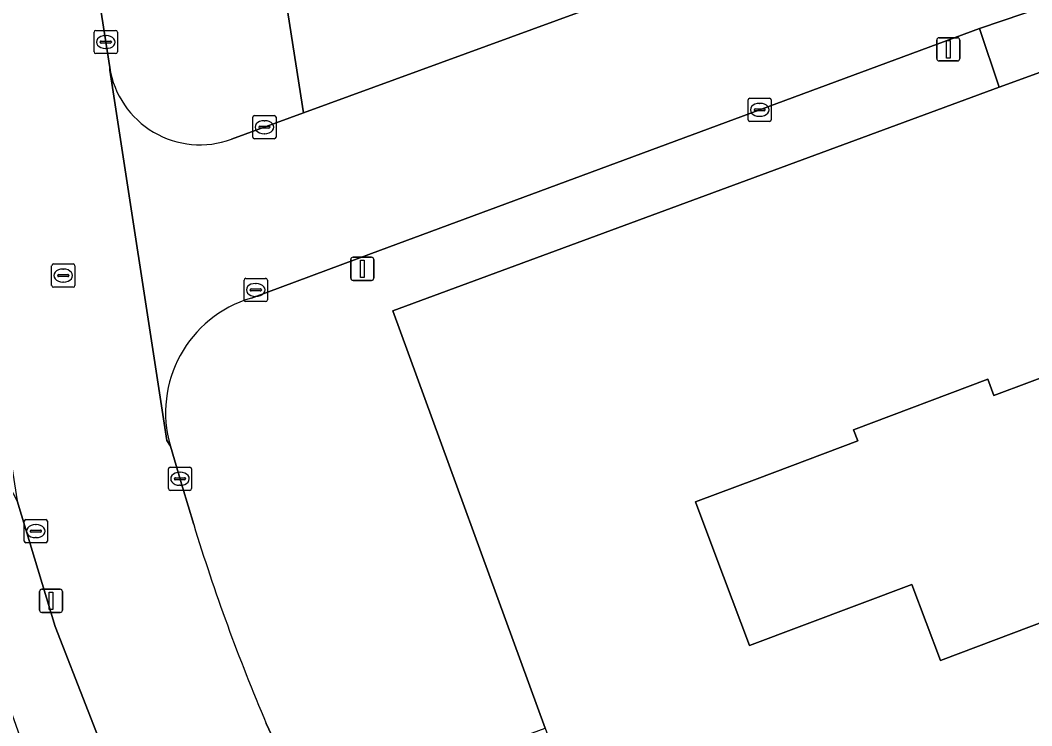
# Model space of a CAD drawing. Extents: x 162417 to 163722, y 384268 to 385417.
# Drawn here: x 163275.01 to 163318.57, y 385114.59 to 385145.01 of the extents above; entities that cross this region are included whole.
import ezdxf

# ---------------------------------------------------------------- set-up
doc = ezdxf.new("R2010")
doc.units = 0
for name, color, linetype in [('IMGEO_Berm_groen', 7, 'Continuous'), ('IMGEO_Erf', 7, 'Continuous'), ('IMGEO_Groenvoorziening', 7, 'Continuous'), ('IMGEO_Kolk', 7, 'Continuous'), ('IMGEO_Lichtmast', 7, 'Continuous'), ('IMGEO_Pand', 7, 'Continuous'), ('IMGEO_Rijbaan_lokaal_gesloten', 7, 'Continuous'), ('IMGEO_Rioolput', 7, 'Continuous'), ('IMGEO_Voetpad_open', 7, 'Continuous')]:
    doc.layers.add(name, color=color, linetype=linetype)

msp = doc.modelspace()

# ---------------------------------------------------------------- linework, layer by layer
at = {"layer": 'IMGEO_Berm_groen'}
for points in [[(163270.097, 385127.894), (163270.175, 385127.674), (163275.204, 385113.523), (163277.587, 385106.847), (163277.963, 385106.981), (163281.024, 385108.089), (163279.361, 385111.575), (163276.52, 385118.871)], [(163276.52, 385118.871), (163274.874, 385124.288), (163274.056, 385125.831)]]:
    msp.add_lwpolyline(points, dxfattribs=at)
at = {"layer": 'IMGEO_Erf'}
for points in [[(163318.656, 385277.086), (163318.117, 385276.112), (163305.659, 385253.628), (163303.716, 385250), (163300.69, 385244.351), (163295.052, 385232.686), (163292.438, 385226.695), (163291.283, 385223.567), (163282.7, 385200.315), (163281.529, 385196.973), (163280.579, 385193.07), (163280.36, 385191.142), (163280.307, 385188.617), (163280.519, 385186.099), (163281.095, 385181.154), (163283.03, 385167.757), (163287.208, 385141.009), (163366.356, 385169.942)], [(163322.944, 385144.218), (163317.169, 385142.12), (163291.053, 385132.483), (163297.621, 385114.497), (163304.764, 385094.939), (163305.658, 385095.245), (163309.738, 385096.794), (163334.35, 385105.91)]]:
    msp.add_lwpolyline(points, dxfattribs=at)
msp.add_lwpolyline([(163330.641, 385125.999), (163332.452, 385121.183), (163325.9, 385118.722), (163324.938, 385121.279), (163319.323, 385119.168), (163314.642, 385117.408), (163313.411, 385120.683), (163306.417, 385118.051), (163304.926, 385122.013), (163304.088, 385124.24), (163306.755, 385125.243), (163311.085, 385126.871), (163310.902, 385127.357), (163316.675, 385129.529), (163316.941, 385128.823), (163321.548, 385130.556), (163320.752, 385132.672), (163327.293, 385135.132), (163327.458, 385134.691), (163326.552, 385134.35), (163328.146, 385130.111), (163329.811, 385125.687)], close=True, dxfattribs=at)
at = {"layer": 'IMGEO_Groenvoorziening'}
for points in [[(163284.103, 385139.877), (163287.208, 385141.009), (163283.03, 385167.757), (163281.095, 385181.154), (163280.519, 385186.099), (163280.307, 385188.617), (163280.36, 385191.142), (163280.579, 385193.07), (163281.529, 385196.973), (163282.7, 385200.315), (163291.283, 385223.567), (163283.897, 385226.404), (163275.147, 385202.762)], [(163273.029, 385180.384), (163275.685, 385163.351), (163276.433, 385158.553), (163278.864, 385142.966)], [(163291.053, 385132.483), (163317.169, 385142.12), (163316.324, 385144.642), (163290.133, 385134.945), (163284.964, 385133.031)], [(163285.608, 385114.69), (163287.885, 385109.82), (163300.642, 385083.502), (163302.993, 385084.219), (163300.436, 385089.538), (163301.058, 385089.769), (163299.925, 385092.748), (163298.986, 385092.402), (163290.249, 385111.781), (163297.621, 385114.497), (163291.053, 385132.483)], [(163281.479, 385126.648), (163281.994, 385124.881), (163282.48, 385123.271)]]:
    msp.add_lwpolyline(points, dxfattribs=at)
for centre, radius, start, end in [((163282.75, 385143.57), 3.933, 188.8355, 290.1159), ((163286.421, 385128.092), 5.149, 106.4408, 196.2918), ((163365.369, 385148.626), 86.68, 197.00815, 203.04811)]:
    msp.add_arc(centre, radius, start, end, dxfattribs=at)
at = {"layer": 'IMGEO_Kolk'}
for p, q in [((163278.192, 385143.639), (163278.192, 385144.491)), ((163278.267, 385144.565), (163279.119, 385144.565)), ((163278.68, 385144.345), (163278.705, 385144.345)), ((163279.193, 385144.491), (163279.193, 385143.639)), ((163278.451, 385144.059), (163278.451, 385144.071)), ((163278.889, 385144.022), (163278.491, 385144.022)), ((163278.494, 385144.108), (163278.892, 385144.108)), ((163278.703, 385143.785), (163278.678, 385143.785)), ((163278.935, 385144.071), (163278.935, 385144.059)), ((163279.119, 385143.565), (163278.267, 385143.565)), ((163306.356, 385140.717), (163306.356, 385141.569)), ((163306.431, 385141.643), (163307.283, 385141.643)), ((163307.357, 385141.569), (163307.357, 385140.717)), ((163306.615, 385141.137), (163306.615, 385141.149)), ((163306.658, 385141.186), (163307.056, 385141.186)), ((163306.844, 385141.423), (163306.869, 385141.423)), ((163307.099, 385141.149), (163307.099, 385141.137)), ((163285.025, 385139.969), (163285.025, 385140.821)), ((163285.1, 385140.895), (163285.952, 385140.895)), ((163286.026, 385140.821), (163286.026, 385139.969)), ((163307.053, 385141.1), (163306.655, 385141.1)), ((163306.867, 385140.863), (163306.842, 385140.863)), ((163285.284, 385140.389), (163285.284, 385140.401)), ((163285.722, 385140.352), (163285.324, 385140.352)), ((163285.327, 385140.438), (163285.725, 385140.438)), ((163285.513, 385140.675), (163285.538, 385140.675)), ((163285.768, 385140.401), (163285.768, 385140.389)), ((163307.283, 385140.643), (163306.431, 385140.643)), ((163285.952, 385139.895), (163285.1, 385139.895)), ((163285.536, 385140.115), (163285.511, 385140.115)), ((163284.652, 385132.954), (163284.652, 385133.806)), ((163284.727, 385133.88), (163285.579, 385133.88)), ((163285.653, 385133.806), (163285.653, 385132.954)), ((163284.911, 385133.374), (163284.911, 385133.386)), ((163285.349, 385133.337), (163284.951, 385133.337)), ((163284.954, 385133.423), (163285.352, 385133.423)), ((163285.14, 385133.66), (163285.165, 385133.66)), ((163285.395, 385133.386), (163285.395, 385133.374)), ((163285.579, 385132.88), (163284.727, 385132.88)), ((163285.163, 385133.1), (163285.138, 385133.1)), ((163281.39, 385124.815), (163281.39, 385125.667)), ((163281.465, 385125.741), (163282.317, 385125.741)), ((163281.878, 385125.521), (163281.903, 385125.521)), ((163282.391, 385125.667), (163282.391, 385124.815)), ((163281.649, 385125.235), (163281.649, 385125.247)), ((163282.087, 385125.198), (163281.689, 385125.198)), ((163281.692, 385125.284), (163282.09, 385125.284)), ((163282.133, 385125.247), (163282.133, 385125.235)), ((163282.317, 385124.741), (163281.465, 385124.741)), ((163281.901, 385124.961), (163281.876, 385124.961)), ((163275.182, 385122.557), (163275.182, 385123.409)), ((163275.257, 385123.483), (163276.109, 385123.483)), ((163275.67, 385123.263), (163275.695, 385123.263)), ((163276.183, 385123.409), (163276.183, 385122.557)), ((163275.441, 385122.977), (163275.441, 385122.989)), ((163275.879, 385122.94), (163275.481, 385122.94)), ((163275.484, 385123.026), (163275.882, 385123.026)), ((163275.925, 385122.989), (163275.925, 385122.977)), ((163276.109, 385122.483), (163275.257, 385122.483)), ((163275.693, 385122.703), (163275.668, 385122.703))]:
    msp.add_line(p, q, dxfattribs=at)
for points in [[(163278.192, 385143.639), (163278.192, 385144.491)], [(163278.267, 385144.565), (163279.119, 385144.565)], [(163279.193, 385144.491), (163279.193, 385143.639)], [(163279.119, 385143.565), (163278.267, 385143.565)], [(163306.356, 385140.717), (163306.356, 385141.569)], [(163306.431, 385141.643), (163307.283, 385141.643)], [(163307.357, 385141.569), (163307.357, 385140.717)], [(163285.025, 385139.969), (163285.025, 385140.821)], [(163285.1, 385140.895), (163285.952, 385140.895)], [(163286.026, 385140.821), (163286.026, 385139.969)], [(163307.283, 385140.643), (163306.431, 385140.643)], [(163285.952, 385139.895), (163285.1, 385139.895)], [(163284.652, 385132.954), (163284.652, 385133.806)], [(163284.727, 385133.88), (163285.579, 385133.88)], [(163285.653, 385133.806), (163285.653, 385132.954)], [(163285.579, 385132.88), (163284.727, 385132.88)], [(163281.39, 385124.815), (163281.39, 385125.667)], [(163281.465, 385125.741), (163282.317, 385125.741)], [(163282.391, 385125.667), (163282.391, 385124.815)], [(163282.317, 385124.741), (163281.465, 385124.741)], [(163275.182, 385122.557), (163275.182, 385123.409)], [(163275.257, 385123.483), (163276.109, 385123.483)], [(163276.183, 385123.409), (163276.183, 385122.557)], [(163276.109, 385122.483), (163275.257, 385122.483)]]:
    msp.add_lwpolyline(points, dxfattribs=at)
for centre, radius, start, end in [((163278.269, 385144.489), 0.0765, 91.552, 178.448), ((163278.269, 385144.489), 0.0765, 91.552, 178.448), ((163279.117, 385144.489), 0.0765, 1.552, 88.448), ((163279.117, 385144.489), 0.0765, 1.552, 88.448), ((163278.491, 385144.068), 0.0403, 85.8775, 175.7526), ((163278.488, 385144.058), 0.0366, 178.938, 274.7102), ((163278.892, 385144.065), 0.043, 264.8664, 352.4533), ((163278.896, 385144.07), 0.0386, 1.7309, 96.639), ((163278.269, 385143.641), 0.0765, 181.552, 268.448), ((163278.269, 385143.641), 0.0765, 181.552, 268.448), ((163279.117, 385143.641), 0.0765, 271.552, 358.448), ((163279.117, 385143.641), 0.0765, 271.552, 358.448), ((163306.433, 385141.567), 0.0765, 91.552, 178.448), ((163306.433, 385141.567), 0.0765, 91.552, 178.448), ((163307.281, 385141.567), 0.0765, 1.552, 88.448), ((163307.281, 385141.567), 0.0765, 1.552, 88.448), ((163306.655, 385141.146), 0.0403, 85.8775, 175.7526), ((163306.652, 385141.136), 0.0366, 178.938, 274.7102), ((163307.056, 385141.143), 0.043, 264.8664, 352.4533), ((163307.06, 385141.148), 0.0386, 1.7309, 96.639), ((163285.102, 385140.819), 0.0765, 91.552, 178.448), ((163285.102, 385140.819), 0.0765, 91.552, 178.448), ((163285.95, 385140.819), 0.0765, 1.552, 88.448), ((163285.95, 385140.819), 0.0765, 1.552, 88.448), ((163306.433, 385140.719), 0.0765, 181.552, 268.448), ((163306.433, 385140.719), 0.0765, 181.552, 268.448), ((163307.281, 385140.719), 0.0765, 271.552, 358.448), ((163307.281, 385140.719), 0.0765, 271.552, 358.448), ((163285.324, 385140.398), 0.0403, 85.8775, 175.7526), ((163285.321, 385140.388), 0.0366, 178.938, 274.7102), ((163285.725, 385140.395), 0.043, 264.8664, 352.4533), ((163285.729, 385140.4), 0.0386, 1.7309, 96.639), ((163285.102, 385139.971), 0.0765, 181.552, 268.448), ((163285.102, 385139.971), 0.0765, 181.552, 268.448), ((163285.95, 385139.971), 0.0765, 271.552, 358.448), ((163285.95, 385139.971), 0.0765, 271.552, 358.448), ((163284.729, 385133.804), 0.0765, 91.552, 178.448), ((163284.729, 385133.804), 0.0765, 91.552, 178.448), ((163285.577, 385133.804), 0.0765, 1.552, 88.448), ((163285.577, 385133.804), 0.0765, 1.552, 88.448), ((163284.951, 385133.383), 0.0403, 85.8775, 175.7526), ((163284.948, 385133.373), 0.0366, 178.938, 274.7102), ((163285.352, 385133.38), 0.043, 264.8664, 352.4533), ((163285.356, 385133.385), 0.0386, 1.7309, 96.639), ((163284.729, 385132.956), 0.0765, 181.552, 268.448), ((163284.729, 385132.956), 0.0765, 181.552, 268.448), ((163285.577, 385132.956), 0.0765, 271.552, 358.448), ((163285.577, 385132.956), 0.0765, 271.552, 358.448), ((163281.467, 385125.665), 0.0765, 91.552, 178.448), ((163281.467, 385125.665), 0.0765, 91.552, 178.448), ((163282.315, 385125.665), 0.0765, 1.552, 88.448), ((163282.315, 385125.665), 0.0765, 1.552, 88.448), ((163281.689, 385125.244), 0.0403, 85.8775, 175.7526), ((163281.686, 385125.234), 0.0366, 178.938, 274.7102), ((163282.09, 385125.241), 0.043, 264.8664, 352.4533), ((163282.094, 385125.246), 0.0386, 1.7309, 96.639), ((163281.467, 385124.817), 0.0765, 181.552, 268.448), ((163281.467, 385124.817), 0.0765, 181.552, 268.448), ((163282.315, 385124.817), 0.0765, 271.552, 358.448), ((163282.315, 385124.817), 0.0765, 271.552, 358.448), ((163275.259, 385123.407), 0.0765, 91.552, 178.448), ((163275.259, 385123.407), 0.0765, 91.552, 178.448), ((163276.107, 385123.407), 0.0765, 1.552, 88.448), ((163276.107, 385123.407), 0.0765, 1.552, 88.448), ((163275.481, 385122.986), 0.0403, 85.8775, 175.7526), ((163275.478, 385122.976), 0.0366, 178.938, 274.7102), ((163275.882, 385122.983), 0.043, 264.8664, 352.4533), ((163275.886, 385122.988), 0.0386, 1.7309, 96.639), ((163275.259, 385122.559), 0.0765, 181.552, 268.448), ((163275.259, 385122.559), 0.0765, 181.552, 268.448), ((163276.107, 385122.559), 0.0765, 271.552, 358.448), ((163276.107, 385122.559), 0.0765, 271.552, 358.448)]:
    msp.add_arc(centre, radius, start, end, dxfattribs=at)
for centre, major_axis, ratio, start_param, end_param in [((163278.679, 385144.065), (-0.387, 0.002), 0.722429, 4.712389, 7.853982), ((163278.704, 385144.065), (-0.39, 0.002), 0.717154, 1.570796, 4.712389), ((163306.843, 385141.143), (-0.387, 0.002), 0.722429, 4.712389, 7.853982), ((163306.868, 385141.143), (-0.39, 0.002), 0.717154, 1.570796, 4.712389), ((163285.512, 385140.395), (-0.387, 0.002), 0.722429, 4.712389, 7.853982), ((163285.537, 385140.395), (-0.39, 0.002), 0.717154, 1.570796, 4.712389), ((163285.139, 385133.38), (-0.387, 0.002), 0.722429, 4.712389, 7.853982), ((163285.164, 385133.38), (-0.39, 0.002), 0.717154, 1.570796, 4.712389), ((163281.877, 385125.241), (-0.387, 0.002), 0.722429, 4.712389, 7.853982), ((163281.902, 385125.241), (-0.39, 0.002), 0.717154, 1.570796, 4.712389), ((163275.669, 385122.983), (-0.387, 0.002), 0.722429, 4.712389, 7.853982), ((163275.694, 385122.983), (-0.39, 0.002), 0.717154, 1.570796, 4.712389)]:
    msp.add_ellipse(centre, major_axis=major_axis, ratio=ratio, start_param=start_param, end_param=end_param, dxfattribs=at)
at = {"layer": 'IMGEO_Lichtmast'}
for p, q in [((163314.585, 385144.251), (163315.375, 385144.251)), ((163315.375, 385144.251), (163314.585, 385144.251)), ((163314.485, 385143.351), (163314.485, 385144.151)), ((163314.485, 385144.151), (163314.485, 385143.351)), ((163315.475, 385144.151), (163315.475, 385143.351)), ((163315.475, 385143.351), (163315.475, 385144.151)), ((163315.375, 385143.251), (163314.585, 385143.251)), ((163314.585, 385143.251), (163315.375, 385143.251)), ((163289.247, 385133.892), (163289.247, 385134.692)), ((163289.247, 385134.692), (163289.247, 385133.892)), ((163289.347, 385134.792), (163290.137, 385134.792)), ((163290.137, 385134.792), (163289.347, 385134.792)), ((163290.237, 385134.692), (163290.237, 385133.892)), ((163290.237, 385133.892), (163290.237, 385134.692)), ((163290.137, 385133.792), (163289.347, 385133.792)), ((163289.347, 385133.792), (163290.137, 385133.792)), ((163275.84, 385119.576), (163275.84, 385120.376)), ((163275.84, 385120.376), (163275.84, 385119.576)), ((163275.94, 385120.476), (163276.73, 385120.476)), ((163276.73, 385120.476), (163275.94, 385120.476)), ((163276.83, 385120.376), (163276.83, 385119.576)), ((163276.83, 385119.576), (163276.83, 385120.376)), ((163276.73, 385119.476), (163275.94, 385119.476)), ((163275.94, 385119.476), (163276.73, 385119.476))]:
    msp.add_line(p, q, dxfattribs=at)
for points in [[(163314.905, 385144.126), (163315.055, 385144.126), (163315.055, 385143.376), (163314.905, 385143.376), (163314.905, 385144.126)], [(163289.667, 385134.667), (163289.817, 385134.667), (163289.817, 385133.917), (163289.667, 385133.917), (163289.667, 385134.667)], [(163276.26, 385120.351), (163276.41, 385120.351), (163276.41, 385119.601), (163276.26, 385119.601), (163276.26, 385120.351)]]:
    msp.add_lwpolyline(points, dxfattribs=at)
for centre, start, end in [((163314.585, 385144.151), 90, 180), ((163314.585, 385144.151), 90, 180), ((163315.375, 385144.151), 0, 90), ((163315.375, 385144.151), 360, 90), ((163314.585, 385143.351), 180, 270), ((163314.585, 385143.351), 180, 270), ((163315.375, 385143.351), 270, 0), ((163315.375, 385143.351), 270, 0), ((163289.347, 385134.692), 90, 180), ((163289.347, 385134.692), 90, 180), ((163290.137, 385134.692), 0, 90), ((163290.137, 385134.692), 360, 90), ((163289.347, 385133.892), 180, 270), ((163289.347, 385133.892), 180, 270), ((163290.137, 385133.892), 270, 0), ((163290.137, 385133.892), 270, 0), ((163275.94, 385120.376), 90, 180), ((163275.94, 385120.376), 90, 180), ((163276.73, 385120.376), 0, 90), ((163276.73, 385120.376), 360, 90), ((163275.94, 385119.576), 180, 270), ((163275.94, 385119.576), 180, 270), ((163276.73, 385119.576), 270, 0), ((163276.73, 385119.576), 270, 0)]:
    msp.add_arc(centre, 0.1, start, end, dxfattribs=at)
at = {"layer": 'IMGEO_Pand'}
msp.add_lwpolyline([(163314.642, 385117.408), (163319.323, 385119.168), (163324.938, 385121.279), (163325.9, 385118.722), (163332.452, 385121.183), (163330.641, 385125.999), (163329.811, 385125.687), (163328.146, 385130.111), (163326.552, 385134.35), (163327.458, 385134.691), (163327.293, 385135.132), (163320.752, 385132.672), (163321.548, 385130.556), (163316.941, 385128.823), (163316.675, 385129.529), (163310.902, 385127.357), (163311.085, 385126.871), (163306.755, 385125.243), (163304.088, 385124.24), (163304.926, 385122.013), (163306.417, 385118.051), (163313.411, 385120.683)], close=True, dxfattribs=at)
at = {"layer": 'IMGEO_Rijbaan_lokaal_gesloten'}
for points in [[(163366.356, 385169.942), (163287.208, 385141.009), (163284.103, 385139.877)], [(163278.864, 385142.966), (163276.433, 385158.553), (163269.477, 385157.482), (163272.176, 385141.285), (163272.251, 385141.008), (163274.874, 385124.288), (163276.52, 385118.871), (163279.361, 385111.575), (163281.024, 385108.089), (163284.309, 385101.202), (163290.255, 385089.172), (163293.289, 385082.487)], [(163284.964, 385133.031), (163290.133, 385134.945), (163316.324, 385144.642), (163322.014, 385146.595), (163344.391, 385154.744)], [(163278.864, 385142.966), (163278.87, 385142.855), (163281.318, 385126.885), (163281.479, 385126.648)], [(163282.48, 385123.271), (163281.994, 385124.881), (163281.479, 385126.648), (163281.318, 385126.885), (163278.87, 385142.855), (163278.864, 385142.966)], [(163300.642, 385083.502), (163287.885, 385109.82), (163285.608, 385114.69)]]:
    msp.add_lwpolyline(points, dxfattribs=at)
for centre, radius, start, end in [((163282.75, 385143.57), 3.933, 188.8355, 290.1159), ((163286.421, 385128.092), 5.149, 106.4408, 196.2918), ((163365.369, 385148.626), 86.68, 197.00815, 203.04811)]:
    msp.add_arc(centre, radius, start, end, dxfattribs=at)
at = {"layer": 'IMGEO_Rioolput'}
for p, q in [((163276.364, 385133.573), (163276.364, 385134.425)), ((163276.439, 385134.499), (163277.291, 385134.499)), ((163276.852, 385134.279), (163276.877, 385134.279)), ((163277.365, 385134.425), (163277.365, 385133.573)), ((163276.623, 385133.993), (163276.623, 385134.005)), ((163277.061, 385133.956), (163276.663, 385133.956)), ((163276.666, 385134.042), (163277.064, 385134.042)), ((163276.875, 385133.719), (163276.85, 385133.719)), ((163277.107, 385134.005), (163277.107, 385133.993)), ((163277.291, 385133.499), (163276.439, 385133.499))]:
    msp.add_line(p, q, dxfattribs=at)
for points in [[(163276.364, 385133.573), (163276.364, 385134.425)], [(163276.439, 385134.499), (163277.291, 385134.499)], [(163277.365, 385134.425), (163277.365, 385133.573)], [(163277.291, 385133.499), (163276.439, 385133.499)]]:
    msp.add_lwpolyline(points, dxfattribs=at)
for centre, radius, start, end in [((163276.441, 385134.423), 0.0765, 91.552, 178.448), ((163276.441, 385134.423), 0.0765, 91.552, 178.448), ((163277.289, 385134.423), 0.0765, 1.552, 88.448), ((163277.289, 385134.423), 0.0765, 1.552, 88.448), ((163276.663, 385134.002), 0.0403, 85.8775, 175.7526), ((163276.66, 385133.992), 0.0366, 178.938, 274.7102), ((163277.064, 385133.999), 0.043, 264.8664, 352.4533), ((163277.068, 385134.004), 0.0386, 1.7309, 96.639), ((163276.441, 385133.575), 0.0765, 181.552, 268.448), ((163276.441, 385133.575), 0.0765, 181.552, 268.448), ((163277.289, 385133.575), 0.0765, 271.552, 358.448), ((163277.289, 385133.575), 0.0765, 271.552, 358.448)]:
    msp.add_arc(centre, radius, start, end, dxfattribs=at)
for centre, major_axis, ratio, start_param, end_param in [((163276.851, 385133.999), (-0.387, 0.002), 0.722429, 4.712389, 7.853982), ((163276.876, 385133.999), (-0.39, 0.002), 0.717154, 1.570796, 4.712389)]:
    msp.add_ellipse(centre, major_axis=major_axis, ratio=ratio, start_param=start_param, end_param=end_param, dxfattribs=at)
at = {"layer": 'IMGEO_Voetpad_open'}
msp.add_lwpolyline([(163322.014, 385146.595), (163316.324, 385144.642), (163317.169, 385142.12), (163322.944, 385144.218)], close=True, dxfattribs=at)

doc.saveas('drawing.dxf')
